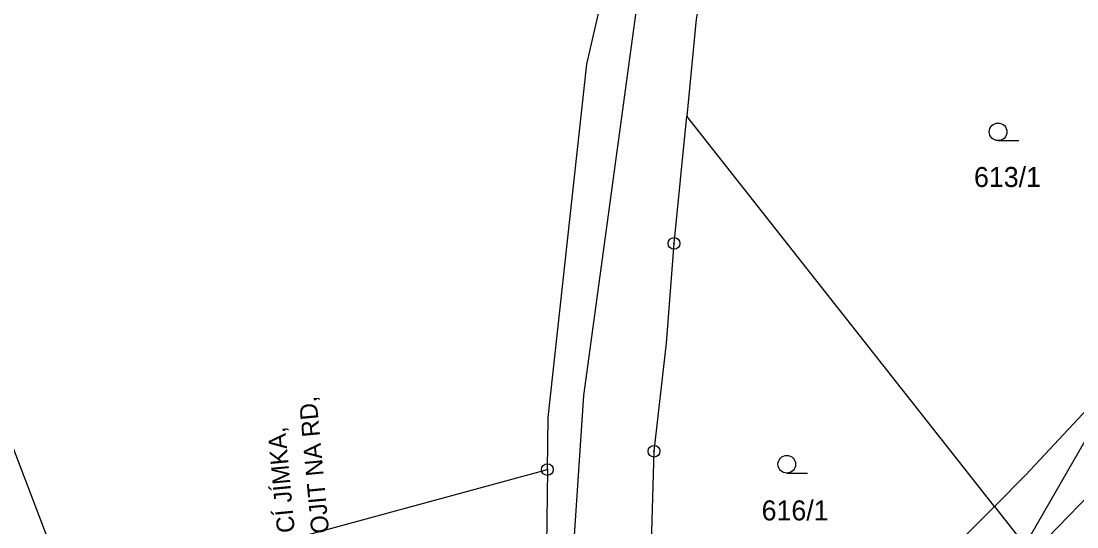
# Model space of a CAD drawing. Extents: x -562167 to -556918, y -1077891 to -1070763.
# Drawn here: x -558343.8 to -558254.1, y -1073711.4 to -1073668.4 of the extents above; entities that cross this region are included whole.
import ezdxf

# ---------------------------------------------------------------- set-up
doc = ezdxf.new("R2010")
doc.units = 0
for name, color, linetype in [('Hranice parcel', 7, 'Continuous'), ('Parcelní čísla', 7, 'Continuous'), ('trasa_NN_popisky', 7, 'Continuous'), ('Značky bodu BP', 7, 'Continuous'), ('Značky kultur', 7, 'Continuous')]:
    doc.layers.add(name, color=color, linetype=linetype)

msp = doc.modelspace()

# ---------------------------------------------------------------- linework, layer by layer
at = {"layer": 'Hranice parcel'}
for p, q in [((-558339.57, -1073717.56), (-558377.34, -1073618.64)), ((-558261.12, -1073709.7), (-558287.25, -1073676.53)), ((-558256.63, -1073712.41), (-558234.84, -1073689.73)), ((-558339.57, -1073717.56), (-558299.09, -1073706.57))]:
    msp.add_line(p, q, dxfattribs=at)
for points in [[(-558237.23, -1073540.41), (-558250.35, -1073559.71), (-558264.4, -1073584.99), (-558277.08, -1073613.49), (-558283.33, -1073632.3), (-558290.3, -1073658.29), (-558296.01, -1073700.28), (-558297.13, -1073716.84), (-558297.21, -1073758.56)], [(-558299.09, -1073706.57), (-558299.03, -1073702.13), (-558295.75, -1073672.1), (-558286.79, -1073633.11)], [(-558281.64, -1073647.46), (-558284.84, -1073659.61), (-558286.44, -1073668.26), (-558287.25, -1073676.53)], [(-558289.37, -1073741.07), (-558289.69, -1073738.01), (-558290.44, -1073719.74), (-558290.03, -1073705.01), (-558288.98, -1073695.83), (-558288.33, -1073687.34), (-558287.25, -1073676.53)], [(-558235.56, -1073682.51), (-558258.46, -1073707.03), (-558261.12, -1073709.7)], [(-558260.45, -1073716.38), (-558253.37, -1073704.07), (-558234.84, -1073689.73)], [(-558299.09, -1073706.57), (-558299.44, -1073734.57), (-558298.08, -1073752.4)], [(-558289.37, -1073741.07), (-558281.4, -1073729.91), (-558261.12, -1073709.7)], [(-558261.12, -1073709.7), (-558259.03, -1073712.35), (-558262.39, -1073718.25)]]:
    msp.add_lwpolyline(points, dxfattribs=at)
at = {"layer": 'Značky bodu BP'}
for centre, radius in [((-558288.33, -1073687.34), 0.5), ((-558288.33, -1073687.34), 0.0303), ((-558290.03, -1073705.01), 0.5), ((-558290.03, -1073705.01), 0.0303), ((-558299.09, -1073706.57), 0.5), ((-558299.09, -1073706.57), 0.0303)]:
    msp.add_circle(centre, radius, dxfattribs=at)
at = {"layer": 'Značky kultur'}
for p, q in [((-558260.803, -1073678.6), (-558259.053, -1073678.6)), ((-558278.753, -1073706.87), (-558277.003, -1073706.87))]:
    msp.add_line(p, q, dxfattribs=at)
for centre in [(-558260.803, -1073677.85), (-558278.753, -1073706.12)]:
    msp.add_circle(centre, 0.75, dxfattribs=at)

# ---------------------------------------------------------------- texts
at = {"layer": 'Parcelní čísla'}
for s, p in [('613/1', (-558262.85, -1073682.54)), ('616/1', (-558280.89, -1073710.89))]:
    msp.add_text(s, height=1.7, dxfattribs=at).set_placement(p)
at = {"layer": 'trasa_NN_popisky'}
for s, p in [('HLOUBKOVÝ ZEMNIČ NEREZ V4A, PŘIPOJIT NA RD,  ', (-558314.048, -1073750.004)), ('ZEMNÍCÍ PÁSEK NEREZ V4A, ZJ - ZEMNÍCÍ JÍMKA, ', (-558316.924, -1073750.275))]:
    msp.add_text(s, height=1.5, rotation=95.37442, dxfattribs=at).set_placement(p)

doc.saveas('drawing.dxf')
